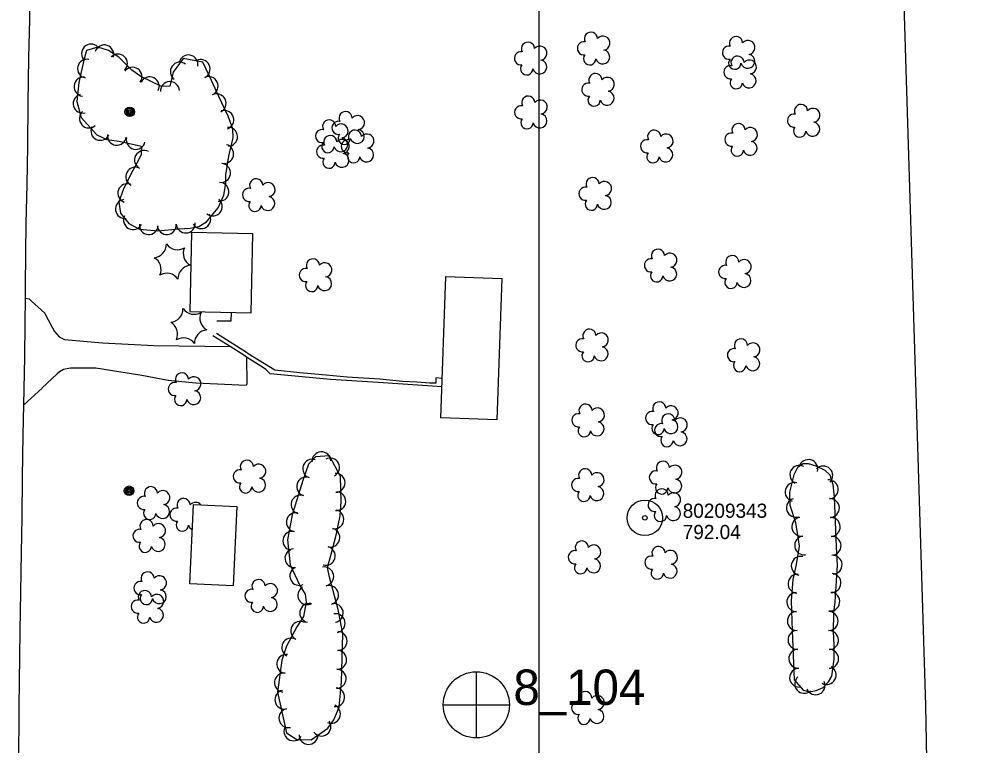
# Model space of a CAD drawing. Extents: x 591954 to 597000, y 198576 to 213500.
# Drawn here: x 594280.1 to 594681, y 208657.6 to 208964.6 of the extents above; entities that cross this region are included whole.
import ezdxf

# ---------------------------------------------------------------- set-up
doc = ezdxf.new("R2010")
doc.units = 0
for name, color, linetype in [('Level 10', 7, 'Continuous'), ('Level 11', 7, 'Continuous'), ('Level 12', 7, 'Continuous'), ('Level 14', 7, 'Continuous'), ('Level 17', 7, 'Continuous'), ('Level 18', 7, 'Continuous'), ('Level 4', 7, 'Continuous'), ('Level 6', 7, 'Continuous')]:
    doc.layers.add(name, color=color, linetype=linetype)

msp = doc.modelspace()

# ---------------------------------------------------------------- linework, layer by layer
at = {"layer": 'Level 10'}
for p, q in [((594500, 208500), (594500, 210000)), ((594500, 207500), (594500, 209000))]:
    msp.add_line(p, q, dxfattribs=at)
at = {"layer": 'Level 11'}
for points in [[(594282.82, 208846.57), (594282.86, 208851.29), (594283.03, 208865.61), (594283.2, 208878.06), (594283.59, 208894.6), (594283.8, 208910.8), (594284.05, 208929.06), (594284.32, 208948.33), (594284.68, 208964.26), (594284.85, 208981.42)], [(594282.15, 208801.49), (594282.54, 208821.54), (594282.71, 208835.84), (594282.82, 208846.57)], [(594280.11, 208649.1), (594280.17, 208673.63), (594280.57, 208705.89), (594281.18, 208738.91), (594281.47, 208753.94), (594281.64, 208770.79), (594281.9, 208788.59), (594282.15, 208801.49)]]:
    msp.add_lwpolyline(points, dxfattribs=at)
at = {"layer": 'Level 12'}
for points in [[(594378.35, 208840.38), (594379.01, 208873.82), (594353, 208874.33), (594352.35, 208840.89), (594378.35, 208840.38)], [(594458.48, 208796.01), (594460.6, 208855.65), (594484.26, 208854.81), (594482.14, 208795.16), (594458.48, 208796.01)], [(594372.24, 208758.46), (594370.64, 208724.84), (594352.35, 208725.72), (594353.96, 208759.33), (594372.24, 208758.46)]]:
    msp.add_lwpolyline(points, dxfattribs=at)
at = {"layer": 'Level 14'}
for centre, radius in [((594326.94, 208925.32), 2.02), ((594326.93, 208925.31), 1.52), ((594326.97, 208925.32), 1.01), ((594326.96, 208925.32), 0.502), ((594326.66, 208765.11), 2.02), ((594326.65, 208765.11), 1.52), ((594326.69, 208765.11), 1.01), ((594326.68, 208765.12), 0.502)]:
    msp.add_circle(centre, radius, dxfattribs=at)
at = {"layer": 'Level 17'}
for points in [[(594282.82, 208846.57), (594284.38, 208846.33), (594285.42, 208845.27), (594291.1, 208840.15), (594291.68, 208838.92)], [(594369.86, 208840.54), (594369.74, 208836.83), (594363.78, 208836.82)], [(594291.68, 208838.92), (594295.11, 208832.4), (594297.15, 208830.24), (594299.32, 208829.04), (594315.47, 208827.68), (594337.12, 208826.51), (594369.39, 208826.05)], [(594369.39, 208826.05), (594362.11, 208830.6)], [(594376.36, 208823.52), (594363.64, 208831.61)], [(594376.38, 208821.65), (594375.22, 208822.4), (594369.39, 208826.05)], [(594376.38, 208821.65), (594376.48, 208810.26), (594376.22, 208809.65), (594354.88, 208810.54), (594343.18, 208811.73), (594332.02, 208813.8), (594312.65, 208817.02), (594301.92, 208816.95), (594298.95, 208816.36), (594297.27, 208815.42), (594296.24, 208814.53), (594289.85, 208808.46)], [(594459.07, 208812.61), (594456.42, 208812.88), (594456.36, 208810.61), (594453.82, 208810.6), (594448.26, 208811.05), (594442.26, 208811.38), (594432.72, 208812.3), (594418.92, 208813.15), (594410.04, 208813.94), (594398.89, 208814.97), (594388.26, 208816.04), (594377.08, 208823.06), (594376.36, 208823.52)], [(594458.94, 208808.99), (594455, 208809.37), (594431.94, 208810.92), (594411.83, 208812.22), (594386.35, 208814.57), (594384.47, 208816.36), (594383.52, 208817.03), (594376.38, 208821.65)], [(594289.87, 208808.48), (594282.15, 208801.49)]]:
    msp.add_lwpolyline(points, dxfattribs=at)
at = {"layer": 'Level 18'}
for points in [[(594338.79, 208875.04), (594347.68, 208875.85), (594352.52, 208876.12), (594356.2, 208876.87), (594359.38, 208878.85), (594364.33, 208884.77), (594366.78, 208890.12), (594367.52, 208895.08), (594367.55, 208898.68), (594368.78, 208906.61), (594370.62, 208914.33), (594370.47, 208918.1), (594368.6, 208923.51), (594364.6, 208931.8), (594360.69, 208940.46), (594357.83, 208946.35), (594349.59, 208947.92), (594345.36, 208942.11), (594343.96, 208936.21), (594340.43, 208936.01), (594331.67, 208940.25), (594327.86, 208942.91), (594325.89, 208944.9), (594322.27, 208948.41), (594317.91, 208951.28), (594313.52, 208952.65), (594308.62, 208951.3), (594307.38, 208946.61), (594305.49, 208937.74), (594304.62, 208929.78), (594306.44, 208922.99), (594313.04, 208915.68), (594317.23, 208913.7), (594322.43, 208912.98), (594331.97, 208910.76), (594331.81, 208907.21), (594329.91, 208903.63), (594327.48, 208898.99), (594324.2, 208892.33), (594322.38, 208887.25), (594323.08, 208882.43), (594326.62, 208878.07), (594331.01, 208875.74), (594338.79, 208875.04)], [(594415.99, 208709.87), (594415.06, 208714.86), (594411.38, 208728.52), (594410.58, 208732.65), (594412.18, 208738.31), (594414.21, 208746.35), (594415.9, 208754.55), (594416.36, 208760.57), (594415.99, 208771.09), (594411.47, 208779.83), (594405.49, 208779.49), (594402.57, 208776.42), (594400.11, 208769.4), (594395.64, 208754.9), (594393.62, 208744.29), (594394.78, 208733.81), (594398.91, 208725.08)], [(594607.9, 208685.09), (594611.66, 208680.8), (594614.32, 208680.11), (594617.15, 208680.65), (594620.12, 208681.94), (594622.38, 208684.27), (594623.74, 208686.74), (594624.73, 208693.92), (594624.77, 208699.92), (594624.55, 208705.48), (594624.57, 208713.44), (594625.23, 208718.21), (594626.24, 208733.45), (594625.79, 208741.44), (594624.88, 208762.42), (594624.4, 208767.55), (594623.09, 208771.69), (594620.96, 208773.73), (594617.2, 208775.53), (594613.87, 208776.46), (594611.71, 208776.48), (594609.32, 208774.94), (594607.76, 208771.9), (594605.83, 208764.53), (594606.05, 208759.06), (594608.48, 208751.65), (594610.03, 208741.67), (594608.65, 208733.91), (594607.31, 208727.65), (594606.66, 208718.52), (594607.01, 208705.84), (594607.9, 208685.09)], [(594398.91, 208725.08), (594401.05, 208721.42), (594401.57, 208718.03), (594400.42, 208711.92), (594397.57, 208707.59), (594393.17, 208699.42), (594391.2, 208693.5), (594389.49, 208679.96), (594393.23, 208662.79), (594397.66, 208659.9), (594403.66, 208659.73), (594410.73, 208664.77), (594413.25, 208668.24), (594415.53, 208673.61), (594416.51, 208684.26), (594417.01, 208704.43), (594415.99, 208709.87)]]:
    msp.add_lwpolyline(points, dxfattribs=at)
for centre, radius, start, end in [((594521.97, 208956.25), 2.78, 1.3946, 209.1675), ((594527.01, 208954.39), 2.97, 278.4237, 139.6575), ((594583.3, 208954.43), 2.78, 1.3946, 209.1675), ((594310.57, 208950.01), 4, 34.379, 214.3637), ((594316.18, 208949.63), 4, 342.6982, 162.6829), ((594495.34, 208952.04), 2.78, 1.3946, 209.1675), ((594500.38, 208950.18), 2.97, 278.4237, 139.6575), ((594518.97, 208952.17), 2.78, 78.0716, 279.0826), ((594580.3, 208950.35), 2.78, 78.0716, 279.0826), ((594588.34, 208952.57), 2.97, 278.4237, 139.6575), ((594321.98, 208945.78), 4, 315.8512, 135.8359), ((594351.76, 208945.38), 4, 349.2131, 169.1978), ((594492.34, 208947.96), 2.78, 78.0716, 279.0826), ((594521.43, 208947.77), 2.61, 140.7797, 358.7123), ((594526.9, 208948.54), 2.97, 196.0745, 79.0477), ((594583.89, 208946.16), 2.78, 1.3946, 209.1675), ((594588.23, 208946.72), 2.97, 196.0745, 79.0477), ((594308.88, 208943.61), 4, 77.9266, 257.9113), ((594348.11, 208942.33), 4, 53.9967, 233.9814), ((594356.92, 208943.45), 4, 295.8332, 115.8179), ((594494.8, 208943.56), 2.61, 140.7797, 358.7123), ((594500.27, 208944.33), 2.97, 196.0745, 79.0477), ((594580.89, 208942.08), 2.78, 78.0716, 279.0826), ((594582.76, 208945.96), 2.61, 140.7797, 358.7123), ((594588.93, 208944.3), 2.97, 278.4237, 139.6575), ((594328.12, 208940.18), 4, 325.049, 145.0336), ((594523.84, 208938.83), 2.78, 1.3946, 209.1675), ((594588.82, 208938.45), 2.97, 196.0745, 79.0477), ((594307.4, 208935.97), 4, 83.7962, 263.7809), ((594335.38, 208936.13), 4, 334.1668, 154.1515), ((594343.94, 208934.11), 4, 3.2532, 183.2378), ((594360.29, 208936.25), 4, 294.3163, 114.301), ((594520.84, 208934.75), 2.78, 78.0716, 279.0826), ((594528.88, 208936.97), 2.97, 278.4237, 139.6575), ((594583.35, 208937.68), 2.61, 140.7797, 358.7123), ((594307.04, 208928.83), 4, 105.0377, 285.0224), ((594363.66, 208928.94), 4, 295.8129, 115.7976), ((594528.77, 208931.12), 2.97, 196.0745, 79.0477), ((594495.45, 208929.22), 2.78, 1.3946, 209.1675), ((594500.49, 208927.37), 2.97, 278.4237, 139.6575), ((594523.3, 208930.35), 2.61, 140.7797, 358.7123), ((594610.77, 208925.72), 2.78, 1.3946, 209.1675), ((594309.68, 208922.53), 4, 132.0741, 312.0588), ((594366.94, 208921.92), 4, 289.0408, 109.0255), ((594418.2, 208922.66), 2.78, 1.3946, 209.1675), ((594492.45, 208925.15), 2.78, 78.0716, 279.0826), ((594500.38, 208921.51), 2.97, 196.0745, 79.0477), ((594607.77, 208921.65), 2.78, 78.0716, 279.0826), ((594615.81, 208923.86), 2.97, 278.4237, 139.6575), ((594411.25, 208919.14), 2.78, 1.3946, 209.1675), ((594415.2, 208918.58), 2.78, 78.0716, 279.0826), ((594423.24, 208920.8), 2.97, 278.4237, 139.6575), ((594494.91, 208920.75), 2.61, 140.7797, 358.7123), ((594584.32, 208917.65), 2.78, 1.3946, 209.1675), ((594615.7, 208918.01), 2.97, 196.0745, 79.0477), ((594314.53, 208917.29), 4, 154.7085, 334.6932), ((594368.51, 208914.78), 4, 272.3323, 92.3169), ((594408.25, 208915.06), 2.78, 78.0716, 279.0826), ((594416.29, 208917.28), 2.97, 278.4237, 139.6575), ((594422.17, 208914.84), 2.78, 1.3946, 209.1675), ((594423.13, 208914.95), 2.97, 196.0745, 79.0477), ((594548.66, 208914.87), 2.78, 1.3946, 209.1675), ((594589.37, 208915.79), 2.97, 278.4237, 139.6575), ((594610.23, 208917.25), 2.61, 140.7797, 358.7123), ((594321.51, 208915.22), 4, 172.069, 352.0536), ((594329.5, 208913.48), 4, 166.9262, 346.9109), ((594411.73, 208912.57), 2.78, 1.3946, 209.1675), ((594416.18, 208911.42), 2.97, 196.0745, 79.0477), ((594416.78, 208910.71), 2.97, 278.4237, 139.6575), ((594417.66, 208914.18), 2.61, 140.7797, 358.7123), ((594419.17, 208910.76), 2.78, 78.0716, 279.0826), ((594427.21, 208912.98), 2.97, 278.4237, 139.6575), ((594545.66, 208910.79), 2.78, 78.0716, 279.0826), ((594553.7, 208913.01), 2.97, 278.4237, 139.6575), ((594581.32, 208913.57), 2.78, 78.0716, 279.0826), ((594589.25, 208909.94), 2.97, 196.0745, 79.0477), ((594332.99, 208904.97), 4, 62.1537, 242.1384), ((594366.86, 208907.56), 4, 256.5964, 76.5811), ((594408.73, 208908.49), 2.78, 78.0716, 279.0826), ((594410.71, 208910.66), 2.61, 140.7797, 358.7123), ((594427.1, 208907.13), 2.97, 196.0745, 79.0477), ((594553.59, 208907.15), 2.97, 196.0745, 79.0477), ((594583.79, 208909.18), 2.61, 140.7797, 358.7123), ((594411.2, 208904.09), 2.61, 140.7797, 358.7123), ((594416.67, 208904.86), 2.97, 196.0745, 79.0477), ((594421.63, 208906.36), 2.61, 140.7797, 358.7123), ((594548.12, 208906.39), 2.61, 140.7797, 358.7123), ((594329.29, 208897.94), 4, 63.7911, 243.7757), ((594365.56, 208899.5), 4, 261.1866, 81.1712), ((594380.39, 208894.3), 2.78, 1.3946, 209.1675), ((594522.66, 208894.78), 2.78, 1.3946, 209.1675), ((594325.93, 208890.95), 4, 70.3867, 250.3714), ((594364.87, 208891.54), 4, 261.5334, 81.5181), ((594377.39, 208890.23), 2.78, 78.0716, 279.0826), ((594385.43, 208892.45), 2.97, 278.4237, 139.6575), ((594519.66, 208890.7), 2.78, 78.0716, 279.0826), ((594527.7, 208892.92), 2.97, 278.4237, 139.6575), ((594362.08, 208885.35), 4, 230.1383, 50.123), ((594385.32, 208886.59), 2.97, 196.0745, 79.0477), ((594527.59, 208887.07), 2.97, 196.0745, 79.0477), ((594324.93, 208884.26), 4, 98.1927, 278.1774), ((594379.85, 208885.83), 2.61, 140.7797, 358.7123), ((594522.12, 208886.3), 2.61, 140.7797, 358.7123), ((594357.19, 208879.95), 4, 211.8673, 31.852), ((594335.04, 208877.48), 4, 174.871, 354.8557), ((594342.58, 208877.49), 4, 185.1754, 5.16), ((594350.63, 208878.11), 4, 183.2583, 3.2429), ((594336.75, 208869.37), 5.72, 275.2113, 0.9762), ((594347.15, 208872.76), 5.72, 215.2113, 300.9762), ((594355.3, 208865.46), 5.72, 155.2113, 240.9762), ((594550.3, 208864.47), 2.78, 1.3946, 209.1675), ((594555.35, 208862.62), 2.97, 278.4237, 139.6575), ((594581.68, 208861.76), 2.78, 1.3946, 209.1675), ((594334.49, 208858.66), 5.72, 335.2113, 60.9762), ((594353.04, 208854.75), 5.72, 95.2113, 180.9762), ((594404.39, 208860.41), 2.78, 1.3946, 209.1675), ((594409.44, 208858.55), 2.97, 278.4237, 139.6575), ((594547.3, 208860.4), 2.78, 78.0716, 279.0826), ((594578.68, 208857.68), 2.78, 78.0716, 279.0826), ((594586.72, 208859.9), 2.97, 278.4237, 139.6575), ((594342.64, 208851.35), 5.72, 35.2113, 120.9762), ((594401.39, 208856.33), 2.78, 78.0716, 279.0826), ((594549.77, 208856), 2.61, 140.7797, 358.7123), ((594555.23, 208856.76), 2.97, 196.0745, 79.0477), ((594586.61, 208854.05), 2.97, 196.0745, 79.0477), ((594403.86, 208851.93), 2.61, 140.7797, 358.7123), ((594409.33, 208852.69), 2.97, 196.0745, 79.0477), ((594581.14, 208853.28), 2.61, 140.7797, 358.7123), ((594343.74, 208842.05), 5.72, 275.2113, 0.9762), ((594354.14, 208845.44), 5.72, 215.2113, 300.9762), ((594362.28, 208838.14), 5.72, 155.2113, 240.9762), ((594341.48, 208831.34), 5.72, 335.2113, 60.9762), ((594360.02, 208827.43), 5.72, 95.2113, 180.9762), ((594521.3, 208830.72), 2.78, 1.3946, 209.1675), ((594349.62, 208824.03), 5.72, 35.2113, 120.9762), ((594518.3, 208826.65), 2.78, 78.0716, 279.0826), ((594526.34, 208828.87), 2.97, 278.4237, 139.6575), ((594585.39, 208826.53), 2.78, 1.3946, 209.1675), ((594526.23, 208823.01), 2.97, 196.0745, 79.0477), ((594582.39, 208822.45), 2.78, 78.0716, 279.0826), ((594590.43, 208824.67), 2.97, 278.4237, 139.6575), ((594520.76, 208822.25), 2.61, 140.7797, 358.7123), ((594590.32, 208818.82), 2.97, 196.0745, 79.0477), ((594584.85, 208818.05), 2.61, 140.7797, 358.7123), ((594349.04, 208812.19), 2.78, 1.3946, 209.1675), ((594354.08, 208810.33), 2.97, 278.4237, 139.6575), ((594346.04, 208808.11), 2.78, 78.0716, 279.0826), ((594348.5, 208803.71), 2.61, 140.7797, 358.7123), ((594353.97, 208804.48), 2.97, 196.0745, 79.0477), ((594519.63, 208799.01), 2.78, 1.3946, 209.1675), ((594550.83, 208799.92), 2.78, 1.3946, 209.1675), ((594555.87, 208798.06), 2.97, 278.4237, 139.6575), ((594516.63, 208794.93), 2.78, 78.0716, 279.0826), ((594524.68, 208797.15), 2.97, 278.4237, 139.6575), ((594547.83, 208795.84), 2.78, 78.0716, 279.0826), ((594554.65, 208794.82), 2.78, 1.3946, 209.1675), ((594519.1, 208790.53), 2.61, 140.7797, 358.7123), ((594524.56, 208791.3), 2.97, 196.0745, 79.0477), ((594550.29, 208791.44), 2.61, 140.7797, 358.7123), ((594551.65, 208790.74), 2.78, 78.0716, 279.0826), ((594555.76, 208792.21), 2.97, 196.0745, 79.0477), ((594559.7, 208792.96), 2.97, 278.4237, 139.6575), ((594559.59, 208787.11), 2.97, 196.0745, 79.0477), ((594554.12, 208786.34), 2.61, 140.7797, 358.7123), ((594376.47, 208775.24), 2.78, 1.3946, 209.1675), ((594381.51, 208773.39), 2.97, 278.4237, 139.6575), ((594411.63, 208774.97), 4, 297.3747, 117.3593), ((594552.41, 208774.82), 2.78, 1.3946, 209.1675), ((594373.47, 208771.17), 2.78, 78.0716, 279.0826), ((594519.5, 208771.66), 2.78, 1.3946, 209.1675), ((594524.54, 208769.8), 2.97, 278.4237, 139.6575), ((594549.41, 208770.74), 2.78, 78.0716, 279.0826), ((594557.45, 208772.96), 2.97, 278.4237, 139.6575), ((594375.93, 208766.77), 2.61, 140.7797, 358.7123), ((594381.4, 208767.53), 2.97, 196.0745, 79.0477), ((594516.5, 208767.59), 2.78, 78.0716, 279.0826), ((594557.34, 208767.11), 2.97, 196.0745, 79.0477), ((594335.91, 208764.07), 2.78, 1.3946, 209.1675), ((594340.95, 208762.22), 2.97, 278.4237, 139.6575), ((594518.96, 208763.19), 2.61, 140.7797, 358.7123), ((594524.43, 208763.95), 2.97, 196.0745, 79.0477), ((594551.87, 208763.16), 2.78, 1.3946, 209.1675), ((594551.87, 208766.34), 2.61, 140.7797, 358.7123), ((594556.91, 208761.31), 2.97, 278.4237, 139.6575), ((594332.91, 208760), 2.78, 78.0716, 279.0826), ((594349.74, 208759.09), 2.78, 1.3946, 209.1675), ((594354.78, 208757.24), 2.97, 40.9698, 139.6575), ((594548.87, 208759.09), 2.78, 78.0716, 279.0826), ((594335.37, 208755.6), 2.61, 140.7797, 358.7123), ((594340.84, 208756.36), 2.97, 196.0745, 79.0477), ((594346.74, 208755.02), 2.78, 78.0716, 279.0826), ((594413.45, 208753.03), 4, 258.365, 78.3496), ((594551.33, 208754.69), 2.61, 140.7797, 358.7123), ((594556.8, 208755.45), 2.97, 196.0745, 79.0477), ((594334.04, 208750.14), 2.78, 1.3946, 209.1675), ((594349.2, 208750.62), 2.61, 140.7797, 358.7123), ((594331.04, 208746.06), 2.78, 78.0716, 279.0826), ((594339.09, 208748.28), 2.97, 278.4237, 139.6575), ((594354.67, 208751.38), 2.97, 196.0745, 245.7488), ((594338.97, 208742.43), 2.97, 196.0745, 79.0477), ((594333.5, 208741.66), 2.61, 140.7797, 358.7123), ((594518.09, 208741.09), 2.78, 1.3946, 209.1675), ((594523.13, 208739.23), 2.97, 278.4237, 139.6575), ((594550.5, 208738.82), 2.78, 1.3946, 209.1675), ((594515.09, 208737.01), 2.78, 78.0716, 279.0826), ((594523.02, 208733.38), 2.97, 196.0745, 79.0477), ((594547.5, 208734.74), 2.78, 78.0716, 279.0826), ((594555.55, 208736.96), 2.97, 278.4237, 139.6575), ((594409.18, 208728.88), 4, 280.9298, 100.9144), ((594517.55, 208732.61), 2.61, 140.7797, 358.7123), ((594555.43, 208731.11), 2.97, 196.0745, 79.0477), ((594334.49, 208728.03), 2.78, 1.3946, 209.1675), ((594339.53, 208726.18), 2.97, 278.4237, 139.6575), ((594549.97, 208730.34), 2.61, 140.7797, 358.7123), ((594331.49, 208723.96), 2.78, 78.0716, 279.0826), ((594381.4, 208724.77), 2.78, 1.3946, 209.1675), ((594386.44, 208722.92), 2.97, 278.4237, 139.6575), ((594333.31, 208720.18), 2.78, 1.3946, 209.1675), ((594333.95, 208719.56), 2.61, 140.7797, 358.7123), ((594338.35, 208718.33), 2.97, 278.4237, 139.6575), ((594339.42, 208720.32), 2.97, 196.0745, 79.0477), ((594378.4, 208720.7), 2.78, 78.0716, 279.0826), ((594330.31, 208716.11), 2.78, 78.0716, 279.0826), ((594380.86, 208716.3), 2.61, 140.7797, 358.7123), ((594386.33, 208717.06), 2.97, 196.0745, 79.0477), ((594332.77, 208711.71), 2.61, 140.7797, 358.7123), ((594338.24, 208712.47), 2.97, 196.0745, 79.0477), ((594612.11, 208683.46), 4, 131.2513, 311.236), ((594519.54, 208677.4), 2.78, 1.3946, 209.1675), ((594516.54, 208673.32), 2.78, 78.0716, 279.0826), ((594524.59, 208675.54), 2.97, 278.4237, 139.6575), ((594524.47, 208669.69), 2.97, 196.0745, 79.0477), ((594519, 208668.92), 2.61, 140.7797, 358.7123)]:
    msp.add_arc(centre, radius, start, end, dxfattribs=at)
for centre, major_axis, ratio, start_param, end_param in [((594328.34, 208879.53), (-1.91, -3.52), 0.999998, 4.721609, 7.862934), ((594407.99, 208777.54), (0.81, 3.92), 0.999976, 4.973503, 8.114828), ((594404.09, 208774.43), (3.99, -0.26), 0.999991, 1.298378, 4.439703), ((594610.08, 208771.84), (1.83, 3.56), 0.999997, 0, 3.141325), ((594613.87, 208774.29), (1.49, 3.71), 0.999983, 4.820732, 7.962057), ((594413.99, 208768.47), (-3.82, -1.19), 0.999998, 1.304442, 4.445767), ((594620.2, 208771.55), (-2.17, -3.36), 0.999994, 1.382253, 4.523578), ((594401.54, 208766.93), (4, 0.06), 0.999994, 1.256761, 4.398086), ((594608.02, 208764.61), (3.8, 1.25), 0.999989, 0.996434, 4.13776), ((594622.47, 208765.7), (-2.38, -3.21), 0.999996, 0.731146, 3.872472), ((594414.27, 208760.7), (-4, 0.09), 0.999912, 1.517376, 4.658701), ((594399.19, 208759.29), (4, 0.06), 0.999994, 1.256761, 4.398086), ((594608.63, 208757.91), (2.93, 2.73), 0.999991, 1.138508, 4.279834), ((594622.98, 208757.82), (-1.41, -3.74), 0.999997, 0.402448, 3.543774), ((594397.18, 208751.8), (4, -0.11), 0.999984, 1.410743, 4.552068), ((594610.87, 208749.9), (-4, 0.07), 0.999927, 4.88512, 8.026445), ((594623.33, 208749.83), (-1.41, -3.74), 0.999997, 0.402448, 3.543774), ((594395.68, 208743.94), (4, -0.11), 0.999984, 1.410743, 4.552068), ((594411.79, 208745.3), (3.76, -1.37), 0.999953, 4.814822, 7.956147), ((594612.1, 208742), (-4, 0.07), 0.999927, 4.88512, 8.026445), ((594623.68, 208741.84), (-1.41, -3.74), 0.999997, 0.402448, 3.543774), ((594396.57, 208736.61), (-4, -0.12), 0.999989, 4.793211, 7.934536), ((594409.81, 208737.61), (-3.99, 0.3), 0.999986, 1.370658, 4.511983), ((594610.67, 208733.37), (3.99, -0.35), 0.999791, 1.447701, 4.589026), ((594624.12, 208733.83), (0.23, -3.99), 0.999998, 0, 3.141325), ((594398.62, 208729.09), (3.52, 1.91), 0.999991, 1.516261, 4.657586), ((594609.28, 208725.8), (-3.54, 1.86), 0.999982, 5.123653, 8.264979), ((594623.66, 208726.1), (-0.26, -3.99), 0.999997, 0, 3.141325), ((594402, 208720.91), (-3.83, -1.16), 0.989929, 4.946051, 8.087376), ((594411.24, 208721), (-3.85, -1.1), 0.999975, 1.55633, 4.697656), ((594608.77, 208718.02), (3.88, 0.97), 0.999945, 1.353922, 4.495248), ((594623.13, 208718.27), (-0.55, -3.96), 0.999997, 0, 3.141325), ((594402.84, 208713.44), (-2.69, 2.96), 0.99902, 5.357924, 8.499249), ((594413.2, 208713.41), (-3.9, -0.88), 0.999978, 1.533466, 4.674792), ((594414.01, 208709.09), (1.52, -3.7), 0.999472, 6.078904, 9.220229), ((594608.99, 208710.03), (3.88, 0.97), 0.999945, 1.353922, 4.495248), ((594622.46, 208710.03), (-0.01, -4), 0.999997, 0, 3.141325), ((594399, 208705.83), (-0.04, 4), 0.999751, 5.779459, 8.920784), ((594414.85, 208701.61), (1.86, -3.54), 0.999434, 5.775757, 8.917082), ((594609.26, 208702.07), (-3.04, 2.59), 0.999995, 5.461499, 8.602825), ((594622.59, 208701.95), (0.16, -4), 0.999997, 0, 3.141325), ((594395.2, 208698.79), (-0.04, 4), 0.999751, 5.779459, 8.920784), ((594393.11, 208691.9), (0.29, 3.99), 0.999613, 6.230603, 9.371928), ((594414.65, 208693.62), (1.86, -3.54), 0.999434, 5.775757, 8.917082), ((594609.61, 208694.08), (-3.04, 2.59), 0.999995, 5.461499, 8.602825), ((594622.64, 208694.05), (-3.64, -1.65), 0.999985, 1.139286, 4.280611), ((594392.11, 208683.96), (0.29, 3.99), 0.999613, 6.230603, 9.371928), ((594414.45, 208685.62), (1.86, -3.54), 0.999434, 5.775757, 8.917082), ((594609.95, 208686.08), (-3.04, 2.59), 0.999995, 5.461499, 8.602825), ((594621.6, 208687.19), (-1.93, -3.5), 0.999997, 0, 3.141325), ((594616.93, 208682.84), (-3.67, -1.6), 0.999998, 0, 3.141325), ((594392.32, 208676.79), (-1.52, 3.7), 0.99947, 6.107592, 9.248917), ((594413.81, 208677.8), (2.59, -3.05), 0.999179, 5.486364, 8.627689), ((594394.02, 208668.97), (-1.52, 3.7), 0.99947, 6.107592, 9.248917), ((594412.05, 208670.75), (0.15, -4), 0.999706, 5.845508, 8.986834), ((594396.15, 208663.38), (-3.87, 1), 0.999564, 5.957424, 9.098749), ((594408, 208665.39), (0.97, -3.88), 0.999871, 5.086346, 8.227672), ((594402.55, 208661.85), (-1.95, 3.5), 0.999578, 1.034068, 4.175393)]:
    msp.add_ellipse(centre, major_axis=major_axis, ratio=ratio, start_param=start_param, end_param=end_param, dxfattribs=at)
at = {"layer": 'Level 4'}
for p, q in [((594473.44, 208688.6), (594473.38, 208660.75)), ((594473.44, 208688.6), (594473.38, 208660.75)), ((594459.53, 208674.57), (594487.44, 208674.56)), ((594459.53, 208674.57), (594487.44, 208674.56))]:
    msp.add_line(p, q, dxfattribs=at)
for points in [[(594635.47, 209577.53), (594663.37, 208674.32)], [(594663.37, 208674.32), (594680.96, 207724.56)]]:
    msp.add_lwpolyline(points, dxfattribs=at)
msp.add_circle((594473.5, 208674.58), 14, dxfattribs=at)
msp.add_circle((594473.5, 208674.58), 14, dxfattribs=at)
at = {"layer": 'Level 6'}
for radius in [7.5, 7.5, 0.96, 0.96]:
    msp.add_circle((594544.75, 208753.66), radius, dxfattribs=at)

# ---------------------------------------------------------------- texts
at = {"layer": 'Level 4'}
msp.add_text('8_104', height=15, dxfattribs=at).set_placement((594489.15, 208674.51))
msp.add_text('8_104', height=15, dxfattribs=at).set_placement((594489.15, 208674.51))
at = {"layer": 'Level 6'}
for s, p in [('80209343', (594560.75, 208753.66)), ('80209343', (594560.75, 208753.66)), ('792.04', (594560.75, 208744.66)), ('792.04', (594560.75, 208744.66))]:
    msp.add_text(s, height=6, dxfattribs=at).set_placement(p)

doc.saveas('drawing.dxf')
